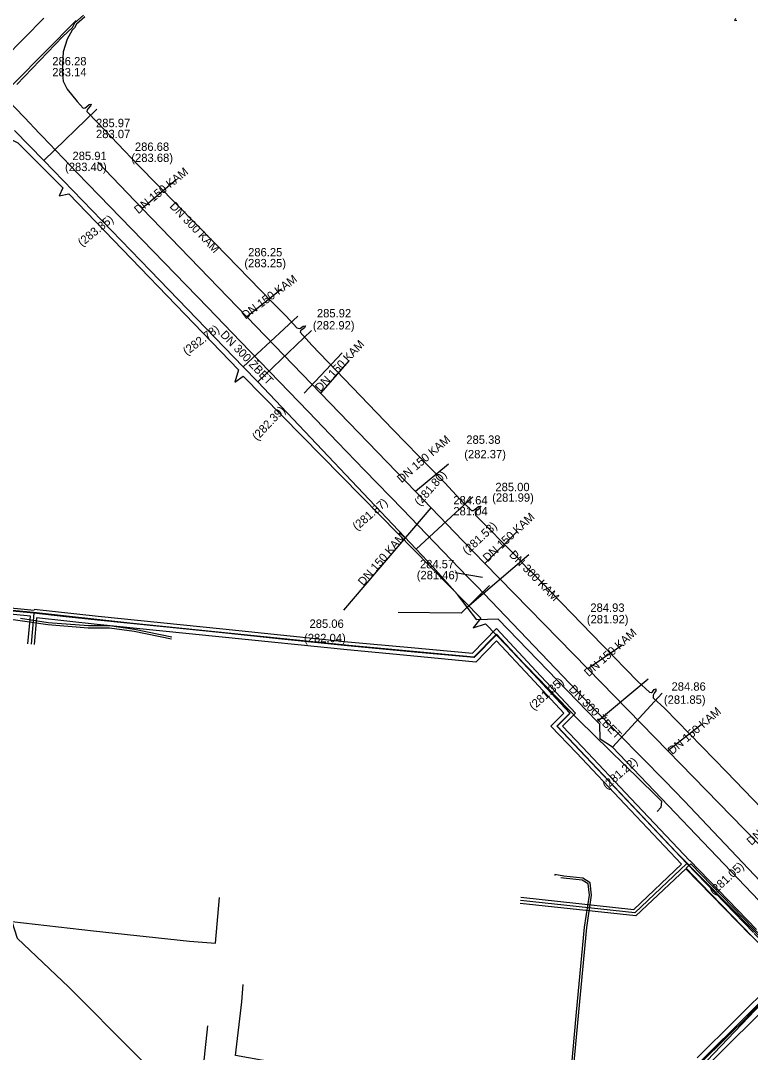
# Model space of a CAD drawing. Extents: x -598233 to -596890, y -1157848 to -1156431.
# Drawn here: x -597803.5 to -597733.8, y -1156743 to -1156644.4 of the extents above; entities that cross this region are included whole.
import ezdxf

# ---------------------------------------------------------------- set-up
doc = ezdxf.new("R2010")
doc.units = 0
for name, color, linetype in [('Vrstva 1', 7, 'Continuous'), ('Vrstva 13', 7, 'Continuous'), ('Vrstva 19', 7, 'Continuous'), ('Vrstva 25', 7, 'Continuous'), ('Vrstva 26', 7, 'Continuous'), ('Vrstva 37', 7, 'Continuous'), ('Vrstva 4', 7, 'Continuous'), ('Vrstva 42', 7, 'Continuous'), ('Vrstva 5', 7, 'Continuous'), ('Vrstva 55', 7, 'Continuous'), ('Vrstva 58', 7, 'Continuous'), ('Vrstva 8', 7, 'Continuous')]:
    doc.layers.add(name, color=color, linetype=linetype)

msp = doc.modelspace()

# ---------------------------------------------------------------- linework, layer by layer
at = {"layer": 'Vrstva 1'}
msp.add_line((-597776.416, -1156679.973), (-597772.79, -1156676.14), dxfattribs=at)
for points in [[(-597759.373, -1156697.607), (-597761.989, -1156697.146)], [(-597758.697, -1156698.373), (-597761.411, -1156700.999), (-597767.43, -1156700.96)]]:
    msp.add_lwpolyline(points, dxfattribs=at)
at = {"layer": 'Vrstva 13'}
for points in [[(-597803.13, -1156653.68), (-597803.244, -1156653.553), (-597808.729, -1156647.853)], [(-597730.285, -1156729.345), (-597731.84, -1156727.71), (-597732.842, -1156726.636), (-597740.1, -1156718.94), (-597741.957, -1156717.042), (-597748.59, -1156710.27), (-597749.646, -1156709.16), (-597759.902, -1156698.439), (-597760.8, -1156697.52), (-597766.297, -1156691.832), (-597766.975, -1156691.115), (-597770.641, -1156687.33), (-597773.22, -1156684.66), (-597776.016, -1156681.771), (-597782.492, -1156675.053), (-597785.63, -1156671.8), (-597798.12, -1156658.93), (-597801.454, -1156655.428), (-597801.75, -1156655.12), (-597803.13, -1156653.68)]]:
    msp.add_lwpolyline(points, dxfattribs=at)
at = {"layer": 'Vrstva 19'}
for points in [[(-597801.32, -1156657.75), (-597796.25, -1156652.83)], [(-597730.28, -1156733.06), (-597732.16, -1156729.82), (-597732.94, -1156728.47), (-597746.96, -1156713.82), (-597748.13, -1156713.06), (-597748.15, -1156711.62), (-597748.41, -1156711.36), (-597757.87, -1156701.59), (-597759.92, -1156701.63), (-597760.83, -1156700.43), (-597761.76, -1156699.21), (-597764.09, -1156696.6), (-597765.72, -1156694.88), (-597780.86, -1156678.9), (-597782.24, -1156677.45), (-597791.14, -1156668.26), (-597801.32, -1156657.75), (-597804.11, -1156654.87)], [(-597782.24, -1156677.45), (-597777.01, -1156672.63)], [(-597780.86, -1156678.9), (-597775.71, -1156673.99)], [(-597765.72, -1156694.88), (-597760.31, -1156689.88)], [(-597760.83, -1156700.43), (-597754.93, -1156695.41)], [(-597748.41, -1156711.36), (-597743.52, -1156707.27)], [(-597746.96, -1156713.82), (-597742.21, -1156708.64)]]:
    msp.add_lwpolyline(points, dxfattribs=at)
at = {"layer": 'Vrstva 25'}
for p, q in [((-597802.265, -1156701.01), (-597802.527, -1156703.974)), ((-597733.481, -1156731.512), (-597739.84, -1156724.94)), ((-597729.679, -1156735.25), (-597738.426, -1156743.929))]:
    msp.add_line(p, q, dxfattribs=at)
for points in [[(-597802.265, -1156701.01), (-597805.671, -1156700.679), (-597810.295, -1156705.965), (-597814.725, -1156711.017), (-597819.155, -1156716.069), (-597823.41, -1156721.077), (-597827.665, -1156726.086), (-597829.614, -1156725.739), (-597830.746, -1156732.665)], [(-597739.84, -1156724.94), (-597745.473, -1156718.985), (-597750.1, -1156714.089), (-597752.27, -1156711.802), (-597751.026, -1156710.569), (-597754.53, -1156706.817), (-597758.034, -1156703.064), (-597760.17, -1156705.26), (-597766.225, -1156704.695), (-597772.28, -1156704.13), (-597778.255, -1156703.513), (-597784.23, -1156702.895), (-597790.195, -1156702.287), (-597796.16, -1156701.68), (-597799.213, -1156701.345), (-597802.265, -1156701.01)], [(-597739.84, -1156724.94), (-597744.814, -1156729.636), (-597755.725, -1156728.463)]]:
    msp.add_lwpolyline(points, dxfattribs=at)
at = {"layer": 'Vrstva 26'}
for p, q in [((-597802.826, -1156703.948), (-597802.59, -1156701.28)), ((-597802.002, -1156701.441), (-597802.228, -1156704)), ((-597733.768, -1156731.79), (-597739.922, -1156725.43)), ((-597739.553, -1156724.662), (-597733.193, -1156731.233)), ((-597738.849, -1156743.503), (-597730.391, -1156735.111)), ((-597729.256, -1156735.676), (-597737.717, -1156744.071))]:
    msp.add_line(p, q, dxfattribs=at)
for points in [[(-597831.042, -1156732.617), (-597829.861, -1156725.391), (-597827.782, -1156725.76), (-597823.639, -1156720.883), (-597819.382, -1156715.873), (-597814.951, -1156710.819), (-597810.521, -1156705.767), (-597805.795, -1156700.366), (-597802.236, -1156700.711)], [(-597802.221, -1156700.612), (-597796.118, -1156701.282), (-597790.154, -1156701.89), (-597784.189, -1156702.497), (-597772.241, -1156703.732), (-597766.188, -1156704.297), (-597760.323, -1156704.844), (-597758.028, -1156702.484), (-597754.238, -1156706.544), (-597750.469, -1156710.58), (-597751.71, -1156711.811), (-597749.81, -1156713.814), (-597745.182, -1156718.71), (-597739.549, -1156724.665)], [(-597802.59, -1156701.28), (-597805.546, -1156700.993), (-597810.069, -1156706.163), (-597814.499, -1156711.215), (-597818.928, -1156716.265), (-597823.182, -1156721.272), (-597827.548, -1156726.411), (-597829.367, -1156726.088), (-597830.45, -1156732.714)], [(-597740.337, -1156724.997), (-597745.763, -1156719.26), (-597750.39, -1156714.364), (-597752.829, -1156711.794), (-597751.584, -1156710.558), (-597754.823, -1156707.09), (-597758.04, -1156703.644), (-597760.017, -1156705.676), (-597766.262, -1156705.093), (-597772.319, -1156704.528), (-597784.271, -1156703.293), (-597790.236, -1156702.685), (-597796.202, -1156702.078), (-597802.002, -1156701.441)], [(-597739.922, -1156725.43), (-597744.708, -1156729.949), (-597755.757, -1156728.762)], [(-597755.693, -1156728.165), (-597744.919, -1156729.323), (-597740.337, -1156724.997)]]:
    msp.add_lwpolyline(points, dxfattribs=at)
at = {"layer": 'Vrstva 37'}
for points in [[(-597671.967, -1156701.176), (-597673.337, -1156700.154), (-597684.824, -1156690.196), (-597690.158, -1156695.91), (-597693.469, -1156699.202), (-597705.951, -1156711.553), (-597722.006, -1156727.492), (-597729.72, -1156735.116), (-597733.437, -1156731.368), (-597740.792, -1156723.9), (-597752.233, -1156711.808), (-597750.982, -1156710.574), (-597758.029, -1156703.008), (-597760.187, -1156705.226), (-597772.151, -1156704.09), (-597793.096, -1156701.954), (-597802.302, -1156700.932), (-597805.685, -1156700.634), (-597819.026, -1156715.819), (-597827.692, -1156726.016), (-597829.644, -1156725.701), (-597830.811, -1156732.812)], [(-597733.412, -1156731.627), (-597729.794, -1156735.19), (-597738.472, -1156743.806), (-597727.988, -1156754.265), (-597729.316, -1156763.878), (-597727.887, -1156764.088)]]:
    msp.add_lwpolyline(points, dxfattribs=at)
at = {"layer": 'Vrstva 42'}
for points in [[(-597803.89, -1156650.47), (-597799.48, -1156645.91), (-597798.575, -1156645.026), (-597798.329, -1156644.577), (-597797.509, -1156643.857)], [(-597797.371, -1156644.003), (-597798.171, -1156644.704), (-597798.372, -1156645.072), (-597798.61, -1156645.299), (-597799.08, -1156646.16), (-597799.47, -1156647.35), (-597799.55, -1156649.21), (-597799.47, -1156650.17), (-597799.08, -1156650.94), (-597798.11, -1156652.11), (-597797.56, -1156652.73), (-597797.37, -1156652.711), (-597797.218, -1156652.616), (-597796.966, -1156652.385), (-597796.78, -1156652.35), (-597796.835, -1156652.536), (-597797.082, -1156652.764), (-597797.179, -1156652.9), (-597797.2, -1156653.05), (-597796.17, -1156654.12), (-597792.3, -1156658.18), (-597784.93, -1156665.68), (-597779.52, -1156671.25), (-597778.13, -1156672.62), (-597777.12, -1156673.75), (-597776.88, -1156673.801), (-597776.759, -1156673.759), (-597776.506, -1156673.576), (-597776.3, -1156673.55), (-597776.397, -1156673.744), (-597776.641, -1156673.921), (-597776.754, -1156674.019), (-597776.79, -1156674.14), (-597775.69, -1156675.39), (-597767.93, -1156683.45), (-597762.98, -1156688.55), (-597761.51, -1156690.15), (-597760.41, -1156691.21), (-597760.27, -1156691.21), (-597760.16, -1156691.13), (-597759.742, -1156690.817), (-597759.54, -1156690.79), (-597759.658, -1156691.003), (-597760.04, -1156691.29), (-597760.073, -1156691.371), (-597760.03, -1156691.63), (-597756.13, -1156695.6), (-597755.13, -1156696.66), (-597754.73, -1156697.03), (-597747.92, -1156704.03), (-597744.51, -1156707.53), (-597743.42, -1156708.56), (-597743.21, -1156708.577), (-597743.121, -1156708.532), (-597742.965, -1156708.313), (-597742.79, -1156708.24), (-597742.792, -1156708.415), (-597742.959, -1156708.648), (-597743.055, -1156708.846), (-597743.07, -1156709.09), (-597741.95, -1156710.11), (-597736.06, -1156716.17), (-597729.36, -1156723.11)], [(-597735.196, -1156644.177), (-597735.29, -1156644.38), (-597735.071, -1156644.334)], [(-597603.52, -1156751.29), (-597622.15, -1156737.48), (-597634.17, -1156728.7), (-597647.09, -1156719.17), (-597651.48, -1156715.88), (-597669.38, -1156702.64), (-597670.38, -1156701.9), (-597671.71, -1156700.87), (-597684.71, -1156689.65), (-597690.47, -1156695.83), (-597702.48, -1156707.71), (-597722.82, -1156727.88), (-597729.81, -1156734.72), (-597732.78, -1156731.82), (-597733.46, -1156731.13), (-597739.47, -1156724.97), (-597739.9, -1156725.39), (-597738.53, -1156726.8), (-597733.52, -1156731.98), (-597730, -1156735.47), (-597737.88, -1156743.75)], [(-597671.97, -1156701.18), (-597673.34, -1156700.15), (-597684.82, -1156690.2), (-597690.16, -1156695.91), (-597693.47, -1156699.2), (-597705.95, -1156711.55), (-597722.01, -1156727.49), (-597729.72, -1156735.12), (-597733.44, -1156731.37), (-597740.79, -1156723.9), (-597752.23, -1156711.81), (-597750.98, -1156710.57), (-597758.03, -1156703.01), (-597760.19, -1156705.23), (-597772.15, -1156704.09), (-597793.1, -1156701.95), (-597802.3, -1156700.93), (-597805.68, -1156700.63), (-597819.03, -1156715.82), (-597827.69, -1156726.02), (-597829.64, -1156725.7), (-597830.81, -1156732.81)], [(-597824.87, -1156730.76), (-597824.81, -1156728.009), (-597824.991, -1156727.609), (-597825.759, -1156727.49), (-597830.994, -1156727.15), (-597831.219, -1156727.106), (-597831.371, -1156726.927), (-597831.557, -1156725.475), (-597831.406, -1156725.136), (-597826.927, -1156720.429), (-597822.028, -1156715.239), (-597817.649, -1156710.74), (-597814.829, -1156707.92), (-597812.628, -1156705.669), (-597808.675, -1156701.426), (-597808.156, -1156701.074), (-597803.574, -1156701.699), (-597800.911, -1156702.099), (-597797.054, -1156702.4), (-597795.027, -1156702.4), (-597792.667, -1156702.739), (-597789.09, -1156703.468)], [(-597803.546, -1156701.501), (-597800.889, -1156701.901), (-597797.046, -1156702.2), (-597795.013, -1156702.2), (-597792.633, -1156702.541), (-597789.06, -1156703.27)], [(-597750.87, -1156746.639), (-597750.17, -1156739.149), (-597749.411, -1156731.052), (-597748.949, -1156727.952), (-597749.076, -1156726.771), (-597749.767, -1156726.343), (-597751.606, -1156726.151), (-597752.452, -1156725.992), (-597752.47, -1156726.09)], [(-597751.07, -1156746.621), (-597750.37, -1156739.131), (-597749.609, -1156731.028), (-597749.151, -1156727.948), (-597749.264, -1156726.889), (-597749.833, -1156726.537), (-597751.634, -1156726.349), (-597751.871, -1156726.305)], [(-597733.41, -1156731.63), (-597729.79, -1156735.19), (-597738.47, -1156743.81), (-597727.99, -1156754.26), (-597729.32, -1156763.88), (-597727.89, -1156764.09)]]:
    msp.add_lwpolyline(points, dxfattribs=at)
at = {"layer": 'Vrstva 5'}
for p, q in [((-597788.67, -1156659.59), (-597791.894, -1156662.331)), ((-597778.6, -1156670.03), (-597781.888, -1156672.701)), ((-597772.11, -1156676.85), (-597774.861, -1156679.984)), ((-597762.61, -1156686.78), (-597765.792, -1156689.382)), ((-597772.63, -1156700.72), (-597764.286, -1156690.944)), ((-597756.08, -1156693.23), (-597759.145, -1156696.247)), ((-597746.06, -1156704.09), (-597749.304, -1156706.331)), ((-597738.46, -1156711.69), (-597741.642, -1156714.181))]:
    msp.add_line(p, q, dxfattribs=at)
for points in [[(-597801.32, -1156644.13), (-597810.748, -1156653.694), (-597816.442, -1156659.47), (-597821.665, -1156664.768), (-597826.719, -1156669.896), (-597830.46, -1156673.69)], [(-597796.15, -1156657.92), (-597791.894, -1156662.331), (-597781.888, -1156672.701), (-597774.861, -1156679.984), (-597765.792, -1156689.382), (-597764.286, -1156690.944), (-597761.24, -1156694.1)], [(-597761.24, -1156694.1), (-597759.145, -1156696.247), (-597749.304, -1156706.331), (-597741.642, -1156714.181), (-597731.905, -1156724.158), (-597727.16, -1156729.02)]]:
    msp.add_lwpolyline(points, dxfattribs=at)
at = {"layer": 'Vrstva 55'}
msp.add_line((-597786.58, -1156749.19), (-597785.637, -1156740.451), dxfattribs=at)
for points in [[(-597806.935, -1156641.55), (-597807.52, -1156641.78), (-597809.82, -1156644.41), (-597814.05, -1156648.83), (-597814.08, -1156649.1), (-597808.47, -1156654.35), (-597807.59, -1156655.14), (-597804.84, -1156655.56), (-597803.78, -1156656.05), (-597799.5, -1156660.36), (-597799.85, -1156661.12), (-597798.92, -1156660.93), (-597782.69, -1156677.76), (-597783.04, -1156678.92), (-597782.26, -1156678.36), (-597769.12, -1156691.72), (-597759.54, -1156701.5), (-597760.26, -1156702.41), (-597759.1, -1156702.03), (-597750.16, -1156711.25), (-597742.87, -1156718.37), (-597742.26, -1156718.97), (-597742.32, -1156719.59), (-597742.67, -1156719.96)], [(-597804.373, -1156730.488), (-597796.56, -1156731.37), (-597787.39, -1156732.35), (-597784.902, -1156732.541), (-597784.5, -1156728.17)], [(-597804.373, -1156730.488), (-597803.857, -1156732.076), (-597798.92, -1156736.76), (-597792.57, -1156743.13), (-597786.58, -1156749.19), (-597780.31, -1156755.6), (-597773.27, -1156761.7)], [(-597773.27, -1156761.7), (-597767.987, -1156767.216), (-597762.749, -1156762.083), (-597765.01, -1156759.98), (-597771.69, -1156753.21), (-597776.036, -1156748.348), (-597776.339, -1156747.537), (-597776.544, -1156745.936), (-597776.41, -1156744.47), (-597782.983, -1156743.267), (-597782.393, -1156738.146), (-597782.25, -1156736.49)]]:
    msp.add_lwpolyline(points, dxfattribs=at)
at = {"layer": 'Vrstva 58'}
msp.add_lwpolyline([(-597811.07, -1156657.59), (-597804.14, -1156650.36), (-597798.22, -1156644.38)], dxfattribs=at)

# ---------------------------------------------------------------- texts
at = {"layer": 'Vrstva 4'}
for s, p in [('286.68', (-597792.599, -1156656.828)), ('285.91', (-597798.567, -1156657.707)), ('(283.68)', (-597792.941, -1156657.886)), ('(283.40)', (-597799.278, -1156658.757)), ('286.25', (-597781.779, -1156666.911)), ('(283.25)', (-597782.137, -1156667.953)), ('285.92', (-597775.2, -1156672.742)), ('(282.92)', (-597775.587, -1156673.896)), ('285.38', (-597760.919, -1156684.824)), ('(282.37)', (-597761.116, -1156686.21)), ('285.00', (-597758.14, -1156689.349)), ('(281.99)', (-597758.449, -1156690.359)), ('284.57', (-597765.352, -1156696.719)), ('(281.46)', (-597765.657, -1156697.769)), ('284.93', (-597749.061, -1156700.881)), ('285.06', (-597775.907, -1156702.413)), ('(281.92)', (-597749.4, -1156701.986)), ('(282.04)', (-597776.429, -1156703.784)), ('284.86', (-597741.301, -1156708.414)), ('(281.85)', (-597742.03, -1156709.67))]:
    msp.add_text(s, height=0.8, dxfattribs=at).set_placement(p)
for s, rotation, p in [('DN 150 KAM', 39.04181, (-597792.27, -1156662.896)), ('(283.35)', 39.04181, (-597797.662, -1156666.008)), ('DN 150 KAM', 36.58331, (-597782.028, -1156672.959)), ('(282.78)', 36.58331, (-597787.646, -1156676.403)), ('DN 300 ŽBET', 313.89688, (-597784.489, -1156674.458)), ('DN 150 KAM', 46.58836, (-597774.89, -1156679.901)), ('(282.39)', 46.58836, (-597780.909, -1156684.569)), ('DN 150 KAM', 40.62072, (-597767.114, -1156688.606)), ('(281.80)', 48.95889, (-597765.359, -1156690.821)), ('(281.87)', 40.62072, (-597771.376, -1156693.156)), ('DN 150 KAM', 42.85878, (-597758.889, -1156696.156)), ('(281.53)', 42.85878, (-597760.835, -1156695.483)), ('DN 150 KAM', 48.95889, (-597770.759, -1156698.452)), ('DN 150 KAM', 41.59571, (-597749.23, -1156707.133)), ('(281.35)', 41.59571, (-597754.492, -1156710.324)), ('DN 300 ŽBET', 314.05411, (-597751.19, -1156708.318)), ('DN 150 KAM', 40.5818, (-597741.23, -1156714.582)), ('(281.22)', 40.5818, (-597747.494, -1156717.898)), ('DN 150 KAM', 42.83506, (-597733.67, -1156723.259)), ('(281.05)', 42.83506, (-597737.234, -1156728.007))]:
    msp.add_text(s, height=0.8, rotation=rotation, dxfattribs=at).set_placement(p)
at = {"layer": 'Vrstva 8'}
for s, p in [('286.28', (-597800.498, -1156648.657)), ('283.14', (-597800.498, -1156649.707)), ('285.97', (-597796.317, -1156654.561)), ('283.07', (-597796.317, -1156655.611)), ('284.64', (-597762.156, -1156690.614)), ('281.04', (-597762.156, -1156691.664))]:
    msp.add_text(s, height=0.8, dxfattribs=at).set_placement(p)
for rotation, p in [(313.97654, (-597789.333, -1156662.172)), (314.30252, (-597756.882, -1156695.477))]:
    msp.add_text('DN 300 KAM', height=0.8, rotation=rotation, dxfattribs=at).set_placement(p)

doc.saveas('drawing.dxf')
